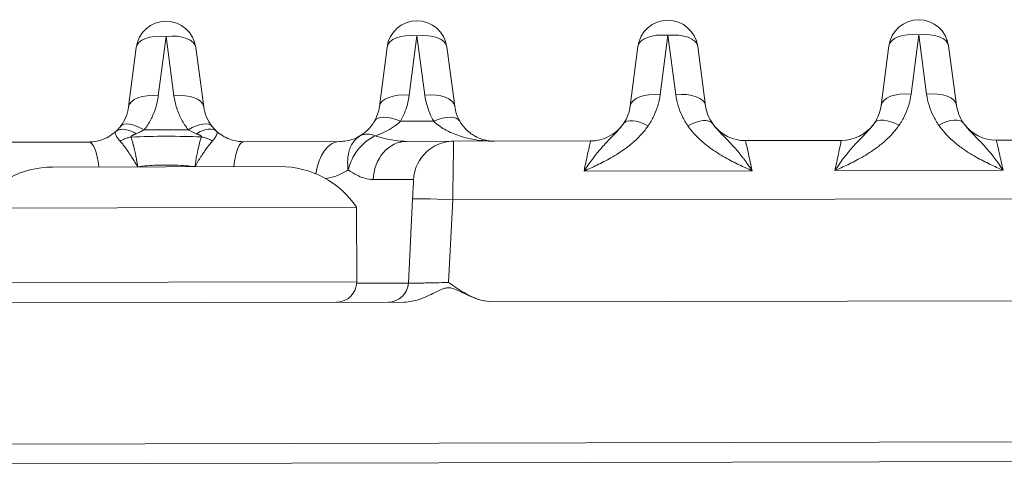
# Model space of a CAD drawing. Header units: inches. Extents: x 1 to 669, y 0 to 417.
# Tile 348 of 448: x 324.073 to 324.989, y 286.583 to 287. Entities that reach past the tile are written whole.
import ezdxf

# ---------------------------------------------------------------- set-up
doc = ezdxf.new("R2010")
doc.units = ezdxf.units.IN
doc.header["$LTSCALE"] = 12
doc.header["$MEASUREMENT"] = 0
doc.layers.get('0').update_dxf_attribs({"linetype": 'CONTINUOUS'})
doc.layers.add('X', color=1, linetype='CONTINUOUS')

# ---------------------------------------------------------------- blocks, each defined once
blk = doc.blocks.new('GASTRAIN RIGHT')
at = {"layer": 'X', "lineweight": 0}
for p, q in [((302.56516, 302.86779), (302.57232, 302.92305)), ((302.57232, 302.92305), (302.57971, 302.86782)), ((302.79873, 302.86828), (302.80589, 302.92354)), ((302.80589, 302.92354), (302.81328, 302.86831)), ((303.0323, 302.86877), (303.03946, 302.92403)), ((303.03946, 302.92403), (303.04685, 302.8688)), ((303.26587, 302.86925), (303.27302, 302.92452)), ((303.27302, 302.92452), (303.28041, 302.86929)), ((302.54456, 302.91264), (302.5374, 302.85737)), ((302.60752, 302.85752), (302.60013, 302.91276)), ((302.77812, 302.91313), (302.77096, 302.85786)), ((302.84109, 302.85801), (302.8337, 302.91324)), ((303.01169, 302.91362), (303.00453, 302.85835)), ((303.07466, 302.8585), (303.06727, 302.91373)), ((303.24526, 302.91411), (303.2381, 302.85884)), ((303.30822, 302.85899), (303.30083, 302.91422)), ((302.79058, 302.8441), (302.82153, 302.84416)), ((302.59301, 302.83621), (302.552, 302.83613)), ((302.75277, 302.83041), (302.75281, 302.83043)), ((302.79631, 302.82542), (302.7963, 302.82542)), ((302.84005, 302.82552), (302.79631, 302.82542)), ((302.84005, 302.82552), (302.96755, 302.82578)), ((303.20112, 302.82627), (303.11177, 302.82608)), ((303.43468, 302.82676), (303.34534, 302.82657)), ((302.50041, 302.8248), (302.41107, 302.82462)), ((302.73398, 302.82529), (302.64464, 302.82511)), ((302.46658, 302.8015), (302.57258, 302.80172)), ((302.57258, 302.80172), (302.67857, 302.80194)), ((303.11798, 302.79807), (302.96146, 302.79774)), ((303.35155, 302.79856), (303.19502, 302.79823)), ((302.8028, 302.79002), (302.76517, 302.78994)), ((302.79796, 302.69365), (302.80189, 302.77182)), ((302.83534, 302.69422), (302.83921, 302.77092)), ((304.51095, 302.77442), (302.83921, 302.77092)), ((302.39563, 302.76338), (302.74968, 302.76412)), ((302.74968, 302.76412), (302.74983, 302.69483)), ((302.39577, 302.69409), (302.57462, 302.69446)), ((302.57462, 302.69446), (302.74983, 302.69483)), ((302.74979, 302.69355), (302.79796, 302.69365)), ((304.51919, 302.67954), (302.87368, 302.6761)), ((302.79402, 302.67594), (302.35166, 302.67501)), ((304.77799, 302.5488), (300.36824, 302.53957)), ((304.77803, 302.5306), (300.36828, 302.52138))]:
    blk.add_line(p, q, dxfattribs=at)
for centre, radius, start, end in [((302.57235, 302.90904), 0.02803, 7.61986, 172.61986), ((302.80592, 302.90953), 0.02803, 90.11986, 172.61986), ((302.80592, 302.90953), 0.02803, 7.61986, 90.11986), ((303.03949, 302.91002), 0.02803, 90.11986, 172.61986), ((303.03949, 302.91002), 0.02803, 7.61986, 90.11986), ((303.27305, 302.91051), 0.02803, 90.11986, 172.61986), ((303.27305, 302.91051), 0.02803, 7.61986, 90.11986), ((302.96747, 302.86315), 0.03737, 270.11981, 323.73491), ((303.1117, 302.86345), 0.03737, 216.48756, 270.11992), ((303.20104, 302.86364), 0.03737, 270.11981, 323.73491), ((303.34526, 302.86394), 0.03737, 216.48756, 270.11992), ((302.46676, 302.71607), 0.08543, 90.11986, 146.37088), ((302.67875, 302.71651), 0.08543, 33.86885, 90.11986), ((302.73085, 302.69479), 0.01898, 270.11986, 0.11986)]:
    blk.add_arc(centre, radius, start, end, dxfattribs=at)
for centre, major_axis, ratio, start_param, end_param in [((302.57235, 302.90904), (-0.0278, 0.0036), 0.496782, -1.505487, 0), ((302.57235, 302.90904), (0.02778, 0.00372), 0.496782, 0, 1.505487), ((302.80592, 302.90953), (-0.0278, 0.0036), 0.496782, -1.505487, 0), ((302.80592, 302.90953), (0.02778, 0.00372), 0.496782, 0, 1.505487), ((303.03949, 302.91002), (-0.0278, 0.0036), 0.496782, -1.505487, 0), ((303.03949, 302.91002), (0.02778, 0.00372), 0.496782, 0, 1.505487), ((303.27305, 302.91051), (-0.0278, 0.0036), 0.496782, -1.505487, 0), ((303.27305, 302.91051), (0.02778, 0.00372), 0.496782, 0, 1.505487), ((302.79876, 302.85426), (-0.0278, 0.0036), 0.496782, -1.505487, 0), ((302.81331, 302.85429), (0.02778, 0.00372), 0.496782, 0, 1.505487), ((303.03233, 302.85475), (-0.0278, 0.0036), 0.496782, -1.505487, -0.000002), ((303.04688, 302.85478), (0.02778, 0.00372), 0.496782, 0.000002, 1.505487), ((303.26589, 302.85524), (-0.0278, 0.0036), 0.496782, -1.505487, -0.000002), ((303.28044, 302.85527), (0.02778, 0.00372), 0.496782, 0.000002, 1.505487), ((302.73146, 302.86419), (-0.068, 0.00144), 0.572528, 2.133804, 2.636554), ((303.02122, 302.8259), (-0.02303, 0.01597), 0.428187, -1.281229, -0.000007), ((303.25478, 302.82639), (-0.02303, 0.01597), 0.428187, -1.281229, -0.000007), ((302.55203, 302.82211), (-0.02216, 0.01717), 0.414634, -1.258687, -0.000176), ((302.59304, 302.82219), (0.02208, 0.01727), 0.414617, 0.000175, 1.258653), ((302.61242, 302.84055), (-0.0297, 0.0081), 0.367812, 0.9629, 1.26712), ((302.64472, 302.78774), (-0.00008, 0.03737), 0.269559, 0.000002, 1.182945), ((302.73406, 302.78792), (-0.00008, 0.03737), 0.603517, 0, 1.372637), ((302.80187, 302.77135), (-0.00094, -0.01867), 0.000108, -2.35913, -1.596087)]:
    blk.add_ellipse(centre, major_axis=major_axis, ratio=ratio, start_param=start_param, end_param=end_param, dxfattribs=at)
at = {"layer": 'X', "lineweight": 0, "extrusion": (-2.19181e-16, 2.83904e-17, -1)}
blk.add_ellipse((302.56519, 302.85377), major_axis=(-0.0278, 0.0036), ratio=0.496782, start_param=0.000002, end_param=1.505487, dxfattribs=at)
at = {"layer": 'X', "lineweight": 0, "extrusion": (-2.25813e-16, -4.72409e-19, -1)}
blk.add_ellipse((302.57974, 302.85381), major_axis=(0.02778, 0.00372), ratio=0.496782, start_param=-1.505487, end_param=0.000004, dxfattribs=at)
at = {"layer": 'X', "lineweight": 0, "extrusion": (-2.24085e-16, 1.08133e-17, -1)}
blk.add_ellipse((302.50286, 302.86112), major_axis=(-0.01385, -0.03323), ratio=0.961991, start_param=-1.847071, end_param=-1.300301, dxfattribs=at)
at = {"layer": 'X', "lineweight": 0, "extrusion": (-2.21177e-16, -1.17277e-17, -1)}
blk.add_ellipse((302.642, 302.8614), major_axis=(0.01393, -0.03318), ratio=0.961406, start_param=1.298822, end_param=1.845868, dxfattribs=at)
at = {"layer": 'X', "lineweight": 0, "extrusion": (-2.22974e-16, 2.83946e-19, -1)}
blk.add_ellipse((302.73359, 302.86257), major_axis=(-0.03737, -0.00492), ratio=0.99352, start_param=-2.883664, end_param=-2.492245, dxfattribs=at)
at = {"layer": 'X', "lineweight": 0, "extrusion": (-2.22973e-16, -1.49807e-18, -1)}
blk.add_ellipse((302.87838, 302.86285), major_axis=(-0.03695, 0.00713), ratio=0.993938, start_param=-0.713368, end_param=-0.321625, dxfattribs=at)
at = {"layer": 'X', "lineweight": 0, "extrusion": (-2.22623e-16, 3.38107e-18, -1)}
for centre in [(303.11231, 302.86381), (303.34588, 302.8643)]:
    blk.add_ellipse(centre, major_axis=(-0.03307, -0.01888), ratio=0.990041, start_param=-0.086254, end_param=0.382107, dxfattribs=at)
at = {"layer": 'X', "lineweight": 0, "extrusion": (-1.67543e-16, 9.62676e-17, -1)}
blk.add_ellipse((302.79061, 302.83008), major_axis=(-0.0243, 0.01396), ratio=0.447211, start_param=-0.000006, end_param=1.318146, dxfattribs=at)
at = {"layer": 'X', "lineweight": 0, "extrusion": (-2.07591e-16, -4.47367e-19, -1)}
blk.add_ellipse((302.82156, 302.83015), major_axis=(0.02424, 0.01407), ratio=0.447202, start_param=-1.318138, end_param=0.000014, dxfattribs=at)
at = {"layer": 'X', "lineweight": 0, "extrusion": (-2.16817e-16, -4.15472e-19, -1)}
for centre in [(303.0581, 302.82597), (303.29167, 302.82646)]:
    blk.add_ellipse(centre, major_axis=(0.02297, 0.01606), ratio=0.428192, start_param=-1.28099, end_param=-0.000026, dxfattribs=at)
at = {"layer": 'X', "lineweight": 0, "extrusion": (-9.71304e-22, 4.66061e-19, -1)}
blk.add_ellipse((302.50049, 302.78743), major_axis=(-0.00008, 0.03737), ratio=0.26956, start_param=0.000002, end_param=1.182945, dxfattribs=at)
at = {"layer": 'X', "lineweight": 0, "extrusion": (-2.22307e-16, 1.09484e-17, -1)}
blk.add_ellipse((302.83921, 302.76995), major_axis=(-0.03732, 0.00188), ratio=0.026141, start_param=-0.000028, end_param=1.569428, dxfattribs=at)
at = {"layer": 'X', "lineweight": 0, "extrusion": (-2.22862e-16, 2.5463e-21, -1)}
blk.add_ellipse((302.77929, 302.69459), major_axis=(0.00751, -0.01711), ratio=1, start_param=-1.106811, end_param=0.411667, dxfattribs=at)
at = {"layer": 'X', "lineweight": 0}
for points, knots in [([(302.56516, 302.86779), (302.56462, 302.8638), (302.56377, 302.85997), (302.56261, 302.8563), (302.56197, 302.85428), (302.56123, 302.85231), (302.5604, 302.85038), (302.55973, 302.84881), (302.55899, 302.84727), (302.55819, 302.84576), (302.55642, 302.8424), (302.55436, 302.83918), (302.552, 302.83613)], [0, 0, 0, 0, 0.333333, 0.333333, 0.333333, 0.51678, 0.51678, 0.51678, 0.666667, 0.666667, 0.666667, 1, 1, 1, 1]), ([(302.59301, 302.83621), (302.59064, 302.83925), (302.58857, 302.84244), (302.58679, 302.84579), (302.58596, 302.84735), (302.58519, 302.84895), (302.58448, 302.85058), (302.58368, 302.85245), (302.58295, 302.85436), (302.58232, 302.85632), (302.58114, 302.85999), (302.58027, 302.86383), (302.57971, 302.86782)], [0, 0, 0, 0, 0.333333, 0.333333, 0.333333, 0.488537, 0.488537, 0.488537, 0.666667, 0.666667, 0.666667, 1, 1, 1, 1]), ([(302.82153, 302.84416), (302.82249, 302.84321), (302.8235, 302.84232), (302.82632, 302.84002), (302.82819, 302.83871), (302.83195, 302.83639), (302.83384, 302.83537), (302.83782, 302.83344), (302.83992, 302.83255), (302.84442, 302.83085), (302.84683, 302.83007), (302.85202, 302.82862), (302.85481, 302.82798), (302.86081, 302.82685), (302.86404, 302.8264), (302.86957, 302.82588), (302.87187, 302.82573), (302.87553, 302.82561), (302.87688, 302.82559), (302.87821, 302.8256)], [0, 0, 0, 0, 0.064477, 0.064477, 0.174086, 0.174086, 0.277676, 0.277676, 0.388899, 0.388899, 0.51304, 0.51304, 0.654463, 0.654463, 0.816444, 0.816444, 0.932167, 0.932167, 1, 1, 1, 1]), ([(302.52546, 302.83451), (302.52148, 302.8309), (302.51659, 302.82812), (302.51157, 302.82653), (302.50828, 302.8255), (302.50495, 302.82496), (302.50178, 302.82483), (302.50132, 302.82481), (302.50087, 302.82481), (302.50042, 302.8248)], [0, 0, 0, 0, 0.571804, 0.571804, 0.571804, 0.945847, 0.945847, 0.945847, 1, 1, 1, 1]), ([(302.54444, 302.83248), (302.54204, 302.83396), (302.53939, 302.83509), (302.53695, 302.83579), (302.53452, 302.83649), (302.5323, 302.83679), (302.53034, 302.83657), (302.52838, 302.83636), (302.52669, 302.83563), (302.52545, 302.83451)], [0, 0, 0, 0, 0.3333333, 0.3333333, 0.3333333, 0.6666667, 0.6666667, 0.6666667, 1, 1, 1, 1]), ([(302.52987, 302.83928), (302.52942, 302.8387), (302.52874, 302.83787), (302.52802, 302.83707), (302.52779, 302.83682)], [0, 0, 0, 0, 0.3333333, 0.4927927, 0.4927927, 0.4927927, 0.4927927]), ([(302.54444, 302.83248), (302.54524, 302.83281), (302.54631, 302.83326), (302.54724, 302.83369), (302.54796, 302.83402), (302.54859, 302.83432), (302.5492, 302.83463), (302.54938, 302.83471), (302.54956, 302.8348), (302.54973, 302.83489), (302.55051, 302.83529), (302.55128, 302.83571), (302.552, 302.83612)], [0, 0, 0, 0, 0.3333333, 0.3333333, 0.3333333, 0.5917564, 0.5917564, 0.5917564, 0.6666666, 0.6666666, 0.6666666, 1, 1, 1, 1]), ([(302.61956, 302.8347), (302.61827, 302.83587), (302.61652, 302.83659), (302.61449, 302.83677), (302.61245, 302.83695), (302.61014, 302.83661), (302.60777, 302.83585), (302.6054, 302.83509), (302.60297, 302.83393), (302.60069, 302.83255)], [0, 0, 0, 0, 0.333333, 0.333333, 0.333333, 0.666667, 0.666667, 0.666667, 1, 1, 1, 1]), ([(302.61512, 302.83946), (302.61558, 302.83888), (302.61628, 302.83803), (302.61701, 302.83723), (302.61726, 302.83696)], [0, 0, 0, 0, 0.3333333, 0.4988878, 0.4988878, 0.4988878, 0.4988878]), ([(302.61956, 302.8347), (302.61966, 302.83461), (302.61974, 302.83452), (302.61981, 302.83441), (302.61995, 302.83421), (302.62003, 302.83397), (302.62006, 302.83371), (302.62009, 302.83342), (302.62006, 302.8331), (302.61998, 302.83276), (302.61995, 302.83265), (302.61992, 302.83255), (302.61989, 302.83244), (302.61978, 302.83211), (302.61963, 302.83177), (302.61945, 302.83143), (302.61917, 302.83085), (302.61881, 302.83026), (302.61839, 302.82959), (302.61811, 302.82915), (302.61782, 302.82868), (302.61748, 302.82819), (302.61726, 302.82786), (302.61701, 302.82752), (302.61674, 302.82718), (302.61637, 302.82673), (302.61595, 302.82627), (302.61551, 302.82583)], [0, 0, 0, 0, 0.0550854, 0.0550854, 0.0550854, 0.1670828, 0.1670828, 0.1670828, 0.2938353, 0.2938353, 0.2938353, 0.3333333, 0.3333333, 0.3333333, 0.4552836, 0.4552836, 0.4552836, 0.6574071, 0.6574071, 0.6574071, 0.7905306, 0.7905306, 0.7905306, 0.8800563, 0.8800563, 0.8800563, 0.9999999, 0.9999999, 0.9999999, 0.9999999]), ([(302.64464, 302.82511), (302.64158, 302.8251), (302.63833, 302.82548), (302.63509, 302.82633), (302.63042, 302.82755), (302.62577, 302.82979), (302.6218, 302.83284), (302.62103, 302.83343), (302.62028, 302.83406), (302.61956, 302.8347)], [0, 0, 0, 0, 0.3672708, 0.3672708, 0.3672708, 0.8969798, 0.8969798, 0.8969798, 1, 1, 1, 1]), ([(302.84877, 302.83985), (302.85154, 302.83633), (302.8546, 302.8337), (302.85888, 302.8309), (302.86007, 302.83022), (302.86127, 302.82961)], [0, 0, 0, 0, 0.01976915, 0.01976915, 0.0272319, 0.0272319, 0.0272319, 0.0272319]), ([(302.99818, 302.84186), (302.99713, 302.84034), (302.99594, 302.83882), (302.99462, 302.83727), (302.99405, 302.83659), (302.99345, 302.83591), (302.99283, 302.83522), (302.99085, 302.83304), (302.9886, 302.83076), (302.98621, 302.82834), (302.9861, 302.82823), (302.986, 302.82812), (302.98589, 302.82801), (302.98339, 302.82546), (302.98076, 302.82275), (302.97806, 302.8197), (302.97791, 302.81954), (302.97776, 302.81937), (302.97761, 302.8192), (302.97506, 302.81629), (302.97245, 302.81308), (302.96982, 302.80962), (302.96964, 302.80939), (302.96947, 302.80915), (302.96929, 302.80892), (302.96669, 302.80546), (302.96406, 302.80177), (302.96146, 302.79774)], [0.0000051, 0.0000051, 0.0000051, 0.0000051, 0.1396058, 0.1396058, 0.1396058, 0.200004, 0.200004, 0.200004, 0.391373, 0.391373, 0.391373, 0.400003, 0.400003, 0.400003, 0.600002, 0.600002, 0.600002, 0.6109449, 0.6109449, 0.6109449, 0.800001, 0.800001, 0.800001, 0.8126007, 0.8126007, 0.8126007, 1, 1, 1, 1]), ([(302.96146, 302.79774), (302.96545, 302.79953), (302.96942, 302.80135), (302.97779, 302.80538), (302.98217, 302.80763), (302.99137, 302.81285), (302.99614, 302.81588), (303.00338, 302.82124), (303.00603, 302.8234), (303.01081, 302.82771), (303.01298, 302.82986), (303.01725, 302.8346), (303.01932, 302.83721), (303.02119, 302.83991)], [0, 0, 0, 0, 0.173441, 0.173441, 0.369435, 0.369435, 0.594296, 0.594296, 0.733106, 0.733106, 0.859842, 0.859842, 1, 1, 1, 1]), ([(303.05807, 302.83999), (303.05989, 302.8374), (303.06189, 302.83489), (303.06615, 302.83015), (303.06841, 302.82791), (303.07327, 302.82357), (303.07589, 302.82146), (303.08314, 302.81612), (303.08796, 302.81308), (303.09722, 302.80787), (303.10162, 302.80564), (303.11001, 302.80164), (303.11398, 302.79984), (303.11798, 302.79807)], [0, 0, 0, 0, 0.1349394, 0.1349394, 0.2668897, 0.2668897, 0.4037162, 0.4037162, 0.6304518, 0.6304518, 0.8266976, 0.8266976, 1, 1, 1, 1]), ([(303.11798, 302.79807), (303.11535, 302.8021), (303.11271, 302.80578), (303.11011, 302.80921), (303.10989, 302.8095), (303.10967, 302.80979), (303.10945, 302.81008), (303.10683, 302.81348), (303.10425, 302.81662), (303.10173, 302.81947), (303.10154, 302.81969), (303.10134, 302.81991), (303.10114, 302.82013), (303.09844, 302.82314), (303.09581, 302.82583), (303.09332, 302.82834), (303.09322, 302.82844), (303.09313, 302.82854), (303.09303, 302.82863), (303.09064, 302.83104), (303.0884, 302.8333), (303.08642, 302.83547), (303.08575, 302.8362), (303.08512, 302.83691), (303.08451, 302.83762), (303.08324, 302.83911), (303.0821, 302.84057), (303.08108, 302.84204)], [0, 0, 0, 0, 0.1843541, 0.1843541, 0.1843541, 0.2, 0.2, 0.2, 0.3854938, 0.3854938, 0.3854938, 0.4, 0.4, 0.4, 0.6, 0.6, 0.6, 0.6077365, 0.6077365, 0.6077365, 0.8, 0.8, 0.8, 0.864614, 0.864614, 0.864614, 1, 1, 1, 1]), ([(303.23175, 302.84235), (303.23069, 302.84083), (303.22951, 302.83931), (303.22819, 302.83776), (303.22762, 302.83708), (303.22702, 302.8364), (303.22639, 302.83571), (303.22441, 302.83353), (303.22216, 302.83125), (303.21978, 302.82883), (303.21967, 302.82872), (303.21956, 302.82861), (303.21946, 302.8285), (303.21695, 302.82595), (303.21432, 302.82323), (303.21162, 302.82019), (303.21148, 302.82003), (303.21133, 302.81986), (303.21118, 302.81969), (303.20862, 302.81678), (303.20601, 302.81357), (303.20339, 302.81011), (303.20321, 302.80987), (303.20304, 302.80964), (303.20286, 302.80941), (303.20025, 302.80595), (303.19762, 302.80226), (303.19502, 302.79823)], [0.0000051, 0.0000051, 0.0000051, 0.0000051, 0.1396058, 0.1396058, 0.1396058, 0.200004, 0.200004, 0.200004, 0.391373, 0.391373, 0.391373, 0.400003, 0.400003, 0.400003, 0.600002, 0.600002, 0.600002, 0.6109449, 0.6109449, 0.6109449, 0.800001, 0.800001, 0.800001, 0.8126007, 0.8126007, 0.8126007, 1, 1, 1, 1]), ([(303.19502, 302.79823), (303.19902, 302.80002), (303.20299, 302.80183), (303.21135, 302.80587), (303.21574, 302.80812), (303.22493, 302.81334), (303.22971, 302.81637), (303.23695, 302.82173), (303.2396, 302.82389), (303.24438, 302.8282), (303.24654, 302.83035), (303.25081, 302.83509), (303.25289, 302.8377), (303.25476, 302.8404)], [0, 0, 0, 0, 0.173441, 0.173441, 0.369435, 0.369435, 0.594296, 0.594296, 0.733106, 0.733106, 0.859842, 0.859842, 1, 1, 1, 1]), ([(303.29164, 302.84048), (303.29345, 302.83788), (303.29545, 302.83538), (303.29972, 302.83064), (303.30198, 302.8284), (303.30683, 302.82406), (303.30945, 302.82195), (303.31671, 302.81661), (303.32153, 302.81357), (303.33079, 302.80836), (303.33519, 302.80613), (303.34358, 302.80213), (303.34755, 302.80033), (303.35155, 302.79856)], [0, 0, 0, 0, 0.1349394, 0.1349394, 0.2668897, 0.2668897, 0.4037162, 0.4037162, 0.6304518, 0.6304518, 0.8266976, 0.8266976, 1, 1, 1, 1]), ([(303.35155, 302.79856), (303.34892, 302.80259), (303.34628, 302.80627), (303.34367, 302.8097), (303.34345, 302.80999), (303.34323, 302.81028), (303.34301, 302.81057), (303.3404, 302.81397), (303.33782, 302.81711), (303.3353, 302.81996), (303.3351, 302.82018), (303.33491, 302.8204), (303.33471, 302.82062), (303.332, 302.82363), (303.32938, 302.82632), (303.32689, 302.82883), (303.32679, 302.82893), (303.32669, 302.82902), (303.3266, 302.82912), (303.32421, 302.83152), (303.32196, 302.83378), (303.31998, 302.83595), (303.31932, 302.83668), (303.31868, 302.8374), (303.31808, 302.83811), (303.31681, 302.8396), (303.31567, 302.84106), (303.31464, 302.84253)], [0, 0, 0, 0, 0.1843541, 0.1843541, 0.1843541, 0.2, 0.2, 0.2, 0.3854938, 0.3854938, 0.3854938, 0.4, 0.4, 0.4, 0.6, 0.6, 0.6, 0.6077365, 0.6077365, 0.6077365, 0.8, 0.8, 0.8, 0.864614, 0.864614, 0.864614, 1, 1, 1, 1]), ([(302.52954, 302.82566), (302.52971, 302.82545), (302.52989, 302.82524), (302.53007, 302.82503), (302.53068, 302.8243), (302.53133, 302.82351), (302.532, 302.82266), (302.5327, 302.82177), (302.53343, 302.82081), (302.53418, 302.81981), (302.53431, 302.81964), (302.53444, 302.81946), (302.53457, 302.81929), (302.53526, 302.81836), (302.53596, 302.81739), (302.53667, 302.81638), (302.53759, 302.81507), (302.53853, 302.8137), (302.53948, 302.81227), (302.53973, 302.81189), (302.53999, 302.8115), (302.54024, 302.81111), (302.54103, 302.8099), (302.54181, 302.80866), (302.54258, 302.80741), (302.54371, 302.80557), (302.54483, 302.8037), (302.54589, 302.80184)], [0, 0, 0, 0, 0.0389449, 0.0389449, 0.0389449, 0.1710084, 0.1710084, 0.1710084, 0.3096286, 0.3096286, 0.3096286, 0.3333334, 0.3333334, 0.3333334, 0.459068, 0.459068, 0.459068, 0.6225514, 0.6225514, 0.6225514, 0.6666667, 0.6666667, 0.6666667, 0.8022046, 0.8022046, 0.8022046, 1, 1, 1, 1]), ([(302.53977, 302.82945), (302.53966, 302.82955), (302.5396, 302.82965), (302.5396, 302.82976), (302.53959, 302.82986), (302.53965, 302.82998), (302.53973, 302.83008), (302.53981, 302.83018), (302.53992, 302.83028), (302.54005, 302.83038), (302.54017, 302.83047), (302.54033, 302.83058), (302.54049, 302.83067), (302.54065, 302.83077), (302.54083, 302.83087), (302.54102, 302.83097), (302.54121, 302.83107), (302.54141, 302.83117), (302.54163, 302.83127), (302.54185, 302.83137), (302.54208, 302.83148), (302.54231, 302.83158), (302.54254, 302.83169), (302.54278, 302.83179), (302.54307, 302.83191), (302.54336, 302.83203), (302.5437, 302.83217), (302.5439, 302.83225), (302.54409, 302.83233), (302.54412, 302.83235), (302.54444, 302.83248)], [0, 0, 0, 0, 0.1, 0.1, 0.1, 0.2, 0.2, 0.2, 0.3, 0.3, 0.3, 0.4, 0.4, 0.4, 0.5, 0.5, 0.5, 0.6, 0.6, 0.6, 0.7, 0.7, 0.7, 0.8, 0.8, 0.8, 0.9, 0.9, 0.9, 1, 1, 1, 1]), ([(302.60526, 302.82959), (302.59448, 302.82996), (302.58368, 302.83017), (302.56183, 302.83013), (302.55078, 302.82988), (302.53977, 302.82945)], [0, 0, 0, 0, 0.494612, 0.494612, 1, 1, 1, 1]), ([(302.53977, 302.82945), (302.53985, 302.82921), (302.53993, 302.82897), (302.54028, 302.82785), (302.54057, 302.82692), (302.54116, 302.82488), (302.54147, 302.82377), (302.54183, 302.82239), (302.54189, 302.82218), (302.54221, 302.82089), (302.54248, 302.81977), (302.5431, 302.81708), (302.54345, 302.81549), (302.54389, 302.81337), (302.54399, 302.8129), (302.54437, 302.81105), (302.54463, 302.80966), (302.54527, 302.80616), (302.54565, 302.80393), (302.54589, 302.80184)], [0, 0, 0, 0, 0.0383701, 0.0383701, 0.1700478, 0.1700478, 0.3089913, 0.3089913, 0.3333333, 0.3333333, 0.458161, 0.458161, 0.6205436, 0.6205436, 0.6666667, 0.6666667, 0.7999773, 0.7999773, 1, 1, 1, 1]), ([(302.60526, 302.82959), (302.60456, 302.82748), (302.60382, 302.82489), (302.60238, 302.81909), (302.60166, 302.81588), (302.60036, 302.80907), (302.59977, 302.80547), (302.59925, 302.80191)], [0, 0, 0, 0, 0.333333, 0.333333, 0.666667, 0.666667, 1, 1, 1, 1]), ([(302.60069, 302.83255), (302.60096, 302.83245), (302.60121, 302.83234), (302.60146, 302.83224), (302.60174, 302.83212), (302.60202, 302.83201), (302.60228, 302.8319), (302.60242, 302.83184), (302.60256, 302.83178), (302.60269, 302.83172), (302.60279, 302.83168), (302.60288, 302.83164), (302.60298, 302.83159), (302.6032, 302.8315), (302.6034, 302.8314), (302.6036, 302.83131), (302.60366, 302.83128), (302.60372, 302.83125), (302.60378, 302.83122), (302.60391, 302.83115), (302.60404, 302.83109), (302.60416, 302.83102), (302.60433, 302.83093), (302.6045, 302.83084), (302.60465, 302.83075), (302.6048, 302.83065), (302.60493, 302.83056), (302.60505, 302.83046), (302.60515, 302.83039), (302.60523, 302.83031), (302.60529, 302.83023), (302.60531, 302.83021), (302.60532, 302.8302), (302.60533, 302.83018), (302.6054, 302.83008), (302.60545, 302.82998), (302.60544, 302.82988), (302.60543, 302.82985), (302.60543, 302.82982), (302.60542, 302.82979), (302.60539, 302.82972), (302.60534, 302.82966), (302.60526, 302.82959)], [0, 0, 0, 0, 0.09452, 0.09452, 0.09452, 0.2, 0.2, 0.2, 0.25799, 0.25799, 0.25799, 0.3, 0.3, 0.3, 0.4, 0.4, 0.4, 0.430139, 0.430139, 0.430139, 0.5, 0.5, 0.5, 0.6, 0.6, 0.6, 0.7, 0.7, 0.7, 0.782725, 0.782725, 0.782725, 0.8, 0.8, 0.8, 0.9, 0.9, 0.9, 0.92858, 0.92858, 0.92858, 1, 1, 1, 1]), ([(302.75279, 302.83042), (302.75001, 302.8288), (302.74753, 302.82631), (302.74568, 302.82324), (302.74383, 302.82017), (302.74256, 302.81658), (302.7419, 302.81241), (302.74124, 302.80825), (302.74127, 302.80349), (302.74195, 302.79878)], [0, 0, 0, 0, 0.3333333, 0.3333333, 0.3333333, 0.6666666, 0.6666666, 0.6666666, 0.9999312, 0.9999312, 0.9999312, 0.9999312]), ([(302.74195, 302.79878), (302.743, 302.80321), (302.74486, 302.80781), (302.74721, 302.81192), (302.74957, 302.81603), (302.75236, 302.81967), (302.75575, 302.8229), (302.75914, 302.82613), (302.76316, 302.82883), (302.76706, 302.8305)], [0.0000002, 0.0000002, 0.0000002, 0.0000002, 0.3333334, 0.3333334, 0.3333334, 0.6666667, 0.6666667, 0.6666667, 1, 1, 1, 1]), ([(302.75279, 302.83042), (302.75398, 302.83111), (302.75532, 302.83163), (302.75831, 302.83219), (302.75997, 302.83224), (302.76344, 302.83178), (302.76525, 302.83127), (302.76706, 302.8305)], [0.0001418, 0.0001418, 0.0001418, 0.0001418, 0.3333333, 0.3333333, 0.6666667, 0.6666667, 1, 1, 1, 1]), ([(302.79631, 302.82542), (302.78858, 302.82541), (302.78057, 302.82168), (302.77481, 302.81512), (302.76906, 302.80856), (302.76555, 302.79916), (302.76517, 302.78994)], [0.0000207, 0.0000207, 0.0000207, 0.0000207, 0.5000021, 0.5000021, 0.5000021, 1, 1, 1, 1]), ([(302.7963, 302.82542), (302.79609, 302.82542), (302.79588, 302.82542), (302.79567, 302.82543), (302.7907, 302.82546), (302.78554, 302.82606), (302.78031, 302.82708), (302.77592, 302.82793), (302.77148, 302.82908), (302.76706, 302.8305)], [0.0000982, 0.0000982, 0.0000982, 0.0000982, 0.0225326, 0.0225326, 0.0225326, 0.5535919, 0.5535919, 0.5535919, 1, 1, 1, 1]), ([(302.80533, 302.80176), (302.80883, 302.8096), (302.81481, 302.81701), (302.82257, 302.82113), (302.82823, 302.82414), (302.83442, 302.8255), (302.84005, 302.82552)], [0.3362, 0.3362, 0.3362, 0.3362, 1.019845, 1.019845, 1.019845, 1.518437, 1.518437, 1.518437, 1.518437]), ([(302.84005, 302.82552), (302.84005, 302.82552), (302.84003, 302.82409), (302.83994, 302.81865), (302.83988, 302.81463), (302.83973, 302.80458), (302.83963, 302.79856), (302.83943, 302.78534), (302.83933, 302.77816), (302.83921, 302.77092)], [0, 0, 0, 0, 0.25, 0.25, 0.5, 0.5, 0.75, 0.75, 1, 1, 1, 1]), ([(302.86127, 302.82961), (302.86159, 302.82945), (302.86406, 302.82825), (302.86672, 302.82729), (302.86918, 302.82668)], [0.571986, 0.571986, 0.571986, 0.571986, 0.6, 0.7864293, 0.7864293, 0.7864293, 0.7864293]), ([(302.96755, 302.82578), (302.96755, 302.82578), (302.9669, 302.82326), (302.96582, 302.81825), (302.96498, 302.81439), (302.96389, 302.80914), (302.96264, 302.80326), (302.96226, 302.80147), (302.96186, 302.79962), (302.96146, 302.79774)], [0, 0, 0, 0, 0.4985564, 0.4985564, 0.4985564, 0.8827035, 0.8827035, 0.8827035, 1, 1, 1, 1]), ([(303.11798, 302.79807), (303.11674, 302.80366), (303.11561, 302.80898), (303.11466, 302.81339), (303.11322, 302.82009), (303.1122, 302.82445), (303.11188, 302.82568), (303.11181, 302.82595), (303.11177, 302.82608), (303.11177, 302.82608)], [0, 0, 0, 0, 0.3498101, 0.3498101, 0.3498101, 0.8828288, 0.8828288, 0.8828288, 1, 1, 1, 1]), ([(303.20112, 302.82627), (303.20112, 302.82627), (303.20047, 302.82375), (303.19938, 302.81874), (303.19855, 302.81488), (303.19746, 302.80963), (303.19621, 302.80375), (303.19583, 302.80196), (303.19543, 302.80011), (303.19502, 302.79823)], [0, 0, 0, 0, 0.4985554, 0.4985554, 0.4985554, 0.8827035, 0.8827035, 0.8827035, 1, 1, 1, 1]), ([(303.35155, 302.79856), (303.35031, 302.80415), (303.34918, 302.80947), (303.34823, 302.81388), (303.34679, 302.82058), (303.34577, 302.82494), (303.34545, 302.82617), (303.34538, 302.82644), (303.34534, 302.82657), (303.34534, 302.82657)], [0, 0, 0, 0, 0.3498166, 0.3498166, 0.3498166, 0.8828288, 0.8828288, 0.8828288, 1, 1, 1, 1]), ([(302.57257, 302.8034), (302.56971, 302.8034), (302.5668, 302.80334), (302.56387, 302.80322), (302.56094, 302.8031), (302.55797, 302.80292), (302.55497, 302.80269), (302.55198, 302.80246), (302.54895, 302.80218), (302.54589, 302.80184)], [0, 0, 0, 0, 0.3333333, 0.3333333, 0.3333333, 0.6666666, 0.6666666, 0.6666666, 0.9999999, 0.9999999, 0.9999999, 0.9999999]), ([(302.59925, 302.80191), (302.59631, 302.80225), (302.59335, 302.80252), (302.5904, 302.80274), (302.58744, 302.80297), (302.58448, 302.80314), (302.58151, 302.80325), (302.57854, 302.80336), (302.57556, 302.80341), (302.57257, 302.8034)], [0, 0, 0, 0, 0.333333, 0.333333, 0.333333, 0.666667, 0.666667, 0.666667, 1, 1, 1, 1]), ([(302.74195, 302.79878), (302.73865, 302.79674), (302.73197, 302.79336), (302.72494, 302.79138), (302.72133, 302.79072), (302.72113, 302.79069)], [0, 0, 0, 0, 0.3333333, 0.6666667, 0.6862306, 0.6862306, 0.6862306, 0.6862306]), ([(302.76517, 302.78994), (302.76498, 302.78994), (302.7648, 302.78994), (302.7625, 302.78999), (302.7603, 302.79031), (302.75588, 302.79146), (302.75367, 302.79225), (302.75101, 302.79347), (302.75061, 302.79366), (302.74752, 302.79517), (302.74477, 302.79681), (302.74195, 302.79878)], [0, 0, 0, 0, 0.026582, 0.026582, 0.333333, 0.333333, 0.61644, 0.61644, 0.666667, 0.666667, 1, 1, 1, 1]), ([(302.80253, 302.78459), (302.8026, 302.78602), (302.80266, 302.78722), (302.80275, 302.78899), (302.80278, 302.78958), (302.8028, 302.78995), (302.8028, 302.79), (302.80281, 302.79009), (302.80281, 302.79011), (302.80281, 302.79019), (302.80281, 302.79022), (302.80282, 302.79028), (302.80282, 302.79032), (302.80283, 302.79045), (302.80284, 302.79056), (302.80285, 302.79075), (302.80286, 302.79085), (302.80289, 302.79125), (302.80291, 302.79155), (302.80303, 302.79274), (302.80315, 302.79364), (302.80373, 302.79699), (302.80441, 302.79943), (302.80533, 302.80176)], [0, 0, 0, 0, 0.00607108, 0.00607108, 0.01203472, 0.01203472, 0.01355722, 0.01355722, 0.01412939, 0.01412939, 0.01429726, 0.01429726, 0.01444969, 0.01444969, 0.0147569, 0.0147569, 0.01505692, 0.01505692, 0.01595638, 0.01595638, 0.01865422, 0.01865422, 0.02617129, 0.02617129, 0.02617129, 0.02617129]), ([(302.79402, 302.67594), (302.79907, 302.67595), (302.80379, 302.67707), (302.81316, 302.68012), (302.81822, 302.68268), (302.82543, 302.68626), (302.82802, 302.68752), (302.83139, 302.68864), (302.83241, 302.68891), (302.83407, 302.68915), (302.83469, 302.6892), (302.83598, 302.68921), (302.83664, 302.68916), (302.83857, 302.68888), (302.83987, 302.68851), (302.84487, 302.68667), (302.84902, 302.6844), (302.85727, 302.68056), (302.86076, 302.67912), (302.86746, 302.67723), (302.87055, 302.67666), (302.87369, 302.67654)], [0, 0, 0, 0, 0.0385332, 0.0385332, 0.096569, 0.096569, 0.1371998, 0.1371998, 0.1543032, 0.1543032, 0.1644236, 0.1644236, 0.1751815, 0.1751815, 0.1960355, 0.1960355, 0.2492469, 0.2492469, 0.2884602, 0.2884602, 0.3208388, 0.3208388, 0.3208388, 0.3208388]), ([(302.83534, 302.69422), (302.83517, 302.69422), (302.835, 302.69421), (302.83483, 302.69421), (302.83102, 302.69409), (302.82722, 302.69399), (302.82362, 302.69391), (302.82273, 302.69389), (302.82185, 302.69387), (302.82099, 302.69385), (302.81835, 302.69379), (302.81583, 302.69374), (302.81351, 302.6937), (302.81186, 302.69366), (302.8103, 302.69364), (302.80887, 302.69361), (302.80763, 302.6936), (302.80648, 302.69358), (302.80542, 302.69357), (302.80355, 302.69355), (302.80199, 302.69354), (302.80079, 302.69354), (302.80054, 302.69355), (302.80031, 302.69355), (302.80009, 302.69355), (302.79882, 302.69356), (302.79811, 302.69359), (302.79798, 302.69363), (302.79796, 302.69364), (302.79796, 302.69365), (302.79796, 302.69365)], [0.0000768, 0.0000768, 0.0000768, 0.0000768, 0.0087564, 0.0087564, 0.0087564, 0.2023646, 0.2023646, 0.2023646, 0.2500013, 0.2500013, 0.2500013, 0.3959461, 0.3959461, 0.3959461, 0.5000009, 0.5000009, 0.5000009, 0.5898587, 0.5898587, 0.5898587, 0.7500004, 0.7500004, 0.7500004, 0.783602, 0.783602, 0.783602, 0.9778472, 0.9778472, 0.9778472, 1, 1, 1, 1]), ([(302.83534, 302.69422), (302.83624, 302.69358), (302.83624, 302.69358), (302.84109, 302.6902), (302.84634, 302.68659), (302.85545, 302.68156), (302.85929, 302.67976), (302.86666, 302.67739), (302.87015, 302.67669), (302.87369, 302.67655)], [-0.00843741, -0.00843741, -0.00843741, -0.00843741, 0, 0, 0.03661695, 0.03661695, 0.06119808, 0.06119808, 0.08206168, 0.08206168, 0.08206168, 0.08206168])]:
    blk.add_open_spline(points, degree=3, knots=knots, dxfattribs=at)
for points in [[(302.79873, 302.86828), (302.79835, 302.86538), (302.79724, 302.85974), (302.79449, 302.85165), (302.792, 302.84657), (302.79058, 302.8441)], [(302.81328, 302.86831), (302.81368, 302.86539), (302.81482, 302.85972), (302.81761, 302.85165), (302.82011, 302.8466), (302.82153, 302.84416)], [(303.0323, 302.86877), (303.03183, 302.86524), (303.03038, 302.85839), (303.02664, 302.84873), (303.02317, 302.84278), (303.02119, 302.83991)], [(303.04685, 302.8688), (303.04734, 302.86523), (303.04883, 302.85834), (303.05264, 302.8487), (303.0561, 302.84281), (303.05807, 302.83999)], [(303.26587, 302.86925), (303.2654, 302.86573), (303.26395, 302.85888), (303.2602, 302.84922), (303.25674, 302.84326), (303.25476, 302.8404)], [(303.28041, 302.86929), (303.28091, 302.86572), (303.2824, 302.85883), (303.28621, 302.84919), (303.28967, 302.84329), (303.29164, 302.84048)], [(303.00453, 302.85835), (303.00378, 302.85256), (303.00158, 302.84682), (302.99828, 302.84201)], [(303.2381, 302.85884), (303.23735, 302.85305), (303.23515, 302.8473), (303.23185, 302.84249)], [(302.76631, 302.84405), (302.76585, 302.84326), (302.76537, 302.84249), (302.76486, 302.84173)], [(302.8458, 302.84421), (302.8467, 302.84267), (302.84769, 302.84122), (302.84877, 302.83985)], [(302.52954, 302.82566), (302.52909, 302.82624), (302.52813, 302.8274), (302.52679, 302.82905), (302.5258, 302.83073), (302.52507, 302.83224), (302.52484, 302.83356), (302.52515, 302.83423), (302.52545, 302.83451)], [(302.52545, 302.83451), (302.52624, 302.83522), (302.52702, 302.83599), (302.52779, 302.83682)], [(302.61726, 302.83696), (302.61801, 302.83616), (302.61878, 302.83541), (302.61956, 302.8347)], [(302.75279, 302.83042), (302.75706, 302.83292), (302.76129, 302.83645), (302.76486, 302.84173)], [(302.53977, 302.82945), (302.53862, 302.82922), (302.53627, 302.82863), (302.53284, 302.82734), (302.53062, 302.82626), (302.52954, 302.82566)], [(302.61551, 302.82584), (302.61398, 302.82403), (302.61057, 302.8197), (302.60483, 302.81137), (302.60105, 302.80513), (302.59925, 302.80191)], [(302.60526, 302.82959), (302.60643, 302.82936), (302.60877, 302.82877), (302.61221, 302.82751), (302.61443, 302.82643), (302.61551, 302.82584)], [(302.75279, 302.83042), (302.75082, 302.82926), (302.74674, 302.82736), (302.74045, 302.82568), (302.73613, 302.8253), (302.73398, 302.82529)], [(302.86918, 302.82668), (302.87197, 302.82599), (302.87478, 302.82564), (302.8776, 302.8256)], [(302.8776, 302.8256), (302.8778, 302.8256), (302.87801, 302.82559), (302.87821, 302.8256)], [(302.54589, 302.80184), (302.54581, 302.80178), (302.54574, 302.80172), (302.54566, 302.80166)], [(302.59944, 302.80177), (302.59938, 302.80182), (302.59931, 302.80187), (302.59925, 302.80191)]]:
    blk.add_open_spline(points, degree=3, dxfattribs=at)

msp = doc.modelspace()

# ---------------------------------------------------------------- block references
msp.add_blockref('GASTRAIN RIGHT', (21.63663, -15.93816))

doc.saveas('drawing.dxf')
